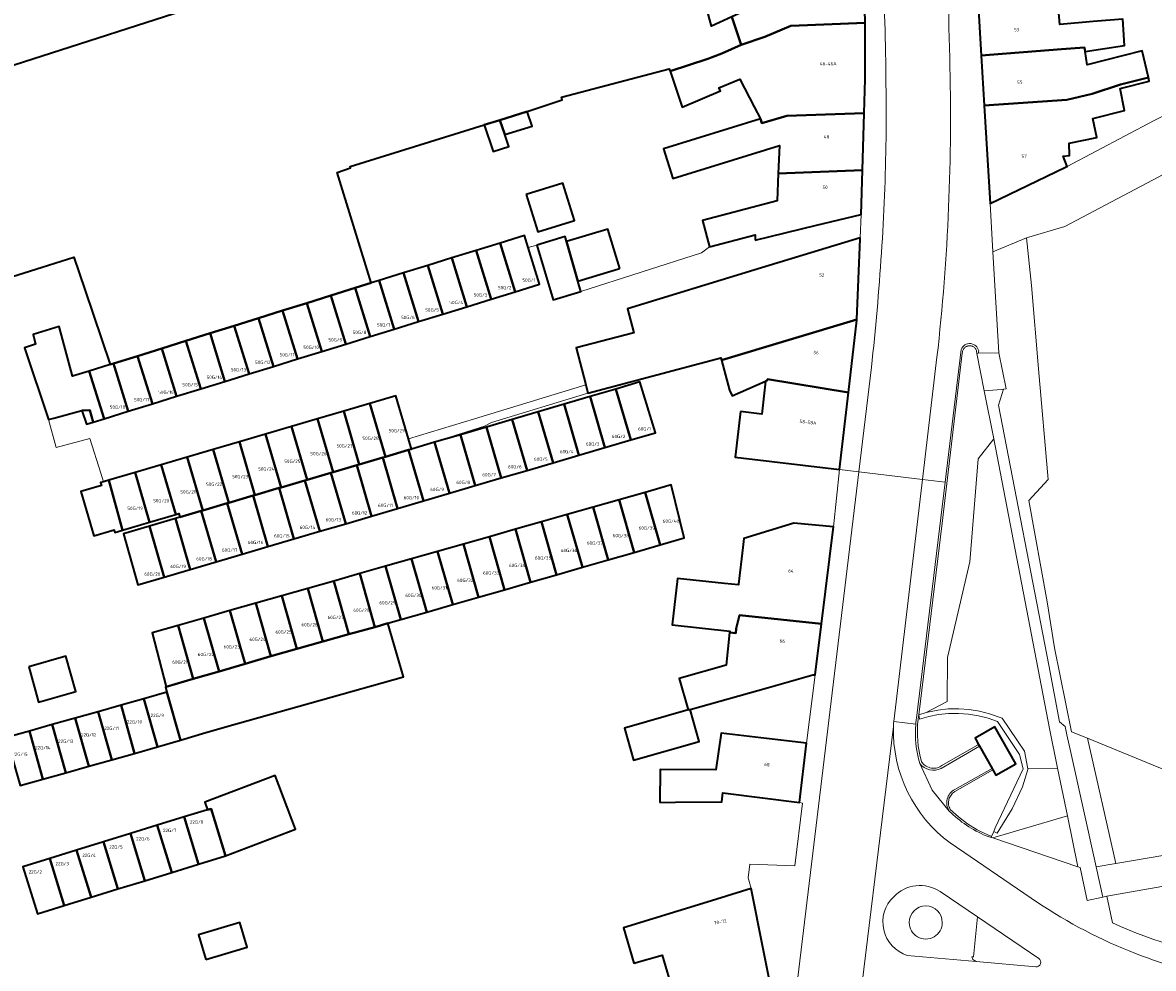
# Model space of a CAD drawing. Header units: metres. Extents: x 197700 to 204338, y 317132 to 325229.
# Tile 624 of 656: x 202853 to 202976, y 318705 to 318808. Entities that reach past the tile are written whole.
import ezdxf
from ezdxf.enums import TextEntityAlignment as Align

# ---------------------------------------------------------------- set-up
doc = ezdxf.new("R2010")
doc.units = ezdxf.units.M
for name, color, linetype, lineweight in [('B-WE-GR-BEPLANTING_CULTUUR_BODEMBEDEKKER-GV', 90, 'Continuous', 18), ('B-WE-GR-BEPLANTING_CULTUUR_HEESTERS-GV', 90, 'Continuous', 18), ('B-WE-GR-BEPLANTING_CULTUUR_ROOS-GV', 90, 'Continuous', 18), ('B-WE-GR-BEPLANTING_CULTUUR_VASTE PLANTENVAK-GV', 90, 'Continuous', 18), ('B-WE-IE-TERREINAFSCHEIDING_KUNSTMATIG_HEKWERK-G', 20, 'IE-TERREINAFSCHEIDING-KUNSTMATIG', 18), ('B-WE-IE-TERREINAFSCHEIDING_KUNSTMATIG_MUUR-G', 90, 'IE-TERREINAFSCHEIDING-KUNSTMATIG-DICHT', 18), ('B-WE-IE-TERREINAFSCHEIDING_KUNSTMATIG_MUUR-GV', 90, 'Continuous', 18), ('B-WE-OG-BEBOUWING-GV', 7, 'Continuous', 35), ('B-WE-OG-BEBOUWING-T18', 10, 'Continuous', 18), ('B-WE-OG-TERREIN_CULTUURSCHEIDING-GV', 7, 'Continuous', 18), ('B-WE-OG-TERREIN_ERF-GV', 7, 'Continuous', 18), ('B-WE-VH-ONVERHARD-GV', 252, 'Continuous', 18), ('B-WE-VH-VERHARDING_ASFALT-GV', 252, 'Continuous', 18), ('B-WE-VH-VERHARDING_GESLOTEN-GV', 252, 'Continuous', 18), ('B-WE-VH-VERHARDING_OPEN-GV', 252, 'Continuous', 18), ('B-WE-VH-VERHARDING_TEGEL-GV', 252, 'Continuous', 18)]:
    doc.layers.add(name, color=color, linetype=linetype, lineweight=lineweight)
doc.styles.add('NLCS-ISO-M200-T18', font='NLCS-ISO.ttf', dxfattribs={"height": 0.36})
doc.linetypes.add('IE-TERREINAFSCHEIDING-KUNSTMATIG', pattern='A,4,[82,NLCS.SHX,S=0.75,R=90,X=0,Y=0],4,-2', length=10)
doc.linetypes.add('IE-TERREINAFSCHEIDING-KUNSTMATIG-DICHT', pattern='A,8,-1,[82,NLCS.SHX,S=0.75,R=90,X=0,Y=0],-1', length=10)

msp = doc.modelspace()

# ---------------------------------------------------------------- linework, layer by layer
at = {"layer": 'B-WE-GR-BEPLANTING_CULTUUR_BODEMBEDEKKER-GV'}
for points in [[(202951.346, 318732.667), (202953.64, 318733.848), (202953.675, 318738.626), (202956.107, 318749.039), (202957.005, 318760.225), (202958.687, 318762.371), (202957.661, 318767.603), (202956.866, 318771.661), (202956.827, 318771.86), (202956.806, 318771.979), (202956.778, 318772.044), (202956.744, 318772.105), (202956.704, 318772.164), (202956.66, 318772.219), (202956.611, 318772.269), (202956.557, 318772.315), (202956.5, 318772.357), (202956.439, 318772.392), (202956.375, 318772.422), (202956.309, 318772.447), (202956.241, 318772.465), (202956.171, 318772.477), (202956.101, 318772.483), (202956.03, 318772.483), (202955.96, 318772.476), (202955.891, 318772.463), (202955.823, 318772.444), (202955.757, 318772.419), (202955.693, 318772.388), (202955.633, 318772.352), (202955.576, 318772.31), (202955.523, 318772.264), (202955.474, 318772.213), (202955.43, 318772.157), (202955.392, 318772.098), (202955.358, 318772.036), (202955.331, 318771.971), (202955.309, 318771.904), (202955.293, 318771.835), (202955.284, 318771.765), (202955.281, 318771.695), (202955.281, 318771.668), (202953.102, 318753.23), (202950.544, 318732.432)], [(202966.7, 318721.441), (202958.581, 318719.049), (202967.835, 318715.924)]]:
    msp.add_lwpolyline(points, close=True, dxfattribs=at)
for points in [[(202953.108, 318709.876, 1), (202949.512, 318709.874)], [(202949.512, 318709.874, 1), (202953.108, 318709.876)], [(202963.265, 318705.05, 0.7117789), (202963.595, 318705.974)]]:
    msp.add_lwpolyline(points, format="xyb", dxfattribs=at)
msp.add_lwpolyline([(202963.595, 318705.974), (202956.921, 318710.483), (202956.501, 318706.138), (202956.314, 318706.159), (202956.406, 318705.845), (202956.771, 318705.636), (202963.265, 318705.05)], dxfattribs=at)
at = {"layer": 'B-WE-GR-BEPLANTING_CULTUUR_HEESTERS-GV'}
for points in [[(202969.824, 318715.917), (202971.945, 318716.279), (202968.889, 318729.868), (202967.144, 318730.582), (202965.275, 318739.696), (202964.481, 318744.68), (202962.495, 318755.669), (202964.588, 318757.963), (202963.555, 318769.976), (202962.803, 318779.019), (202962.252, 318784.206), (202958.598, 318782.697), (202959.234, 318771.733), (202960.034, 318767.794), (202959.749, 318767.771), (202959.224, 318766.033), (202964.665, 318737.809), (202965.847, 318731.676), (202966.45, 318731.167), (202966.459, 318731.16), (202966.632, 318730.247), (202967.06, 318728.324)], [(202958.687, 318762.371), (202957.005, 318760.225), (202956.107, 318749.039), (202953.675, 318738.626), (202953.64, 318733.848), (202951.346, 318732.667), (202951.519, 318732.718), (202952.63, 318732.938), (202953.755, 318733.059), (202954.887, 318733.078), (202956.017, 318732.996), (202957.134, 318732.814), (202958.23, 318732.532), (202959.603, 318732.065), (202962.031, 318728.459), (202962.395, 318726.568), (202965.632, 318726.634), (202964.748, 318730.929)], [(202962.031, 318728.459), (202959.603, 318732.065), (202958.23, 318732.532), (202957.134, 318732.814), (202956.017, 318732.996), (202954.887, 318733.078), (202953.755, 318733.059), (202952.63, 318732.938), (202951.519, 318732.718), (202951.346, 318732.667), (202950.544, 318732.432), (202950.626, 318731.935), (202951.638, 318732.232), (202952.705, 318732.443), (202953.786, 318732.559), (202954.873, 318732.578), (202955.958, 318732.499), (202957.031, 318732.324), (202958.084, 318732.053), (202959.109, 318731.69), (202961.5, 318728.111), (202961.881, 318726.55), (202958.858, 318720.134), (202958.692, 318719.762), (202959.081, 318719.589), (202960.689, 318722.217), (202961.825, 318724.586), (202962.409, 318726.497), (202962.395, 318726.568)]]:
    msp.add_lwpolyline(points, close=True, dxfattribs=at)
at = {"layer": 'B-WE-GR-BEPLANTING_CULTUUR_ROOS-GV'}
for points in [[(202950.487, 318731.966), (202950.409, 318731.333), (202950.405, 318730.179), (202950.503, 318729.029), (202950.704, 318727.893), (202950.835, 318727.358), (202950.859, 318727.321), (202950.941, 318727.208), (202951.033, 318727.103), (202951.134, 318727.006), (202951.243, 318726.919), (202951.36, 318726.842), (202951.483, 318726.776), (202951.611, 318726.721), (202951.744, 318726.678), (202951.88, 318726.646), (202952.018, 318726.627), (202952.158, 318726.621), (202952.297, 318726.627), (202952.436, 318726.645), (202952.572, 318726.676), (202952.705, 318726.718), (202952.834, 318726.773), (202952.957, 318726.838), (202953.074, 318726.915), (202957.039, 318729.211), (202957.15, 318729.016), (202958.52, 318726.593), (202958.599, 318726.454), (202954.462, 318724.083), (202954.42, 318724.057), (202954.317, 318723.983), (202954.221, 318723.901), (202954.133, 318723.81), (202954.053, 318723.711), (202953.982, 318723.606), (202953.921, 318723.495), (202953.87, 318723.379), (202953.83, 318723.259), (202953.8, 318723.136), (202953.782, 318723.01), (202953.775, 318722.884), (202953.779, 318722.757), (202953.795, 318722.632), (202953.822, 318722.508), (202953.859, 318722.387), (202953.908, 318722.27), (202953.966, 318722.157), (202954.878, 318721.333), (202955.859, 318720.593), (202956.902, 318719.944), (202957.178, 318719.793), (202958.451, 318719.223), (202958.692, 318719.762), (202958.858, 318720.134), (202961.881, 318726.55), (202961.5, 318728.111), (202959.109, 318731.69), (202958.084, 318732.053), (202957.031, 318732.324), (202955.958, 318732.499), (202954.873, 318732.578), (202953.786, 318732.559), (202952.705, 318732.443), (202951.638, 318732.232), (202950.626, 318731.935), (202950.544, 318732.432), (202950.521, 318732.243), (202950.487, 318731.967)], [(202958.405, 318719.108), (202958.581, 318719.049), (202966.7, 318721.441), (202965.632, 318726.634), (202962.395, 318726.568), (202962.409, 318726.497), (202961.825, 318724.586), (202960.689, 318722.217), (202959.081, 318719.589), (202958.692, 318719.762), (202958.451, 318719.223)]]:
    msp.add_lwpolyline(points, close=True, dxfattribs=at)
at = {"layer": 'B-WE-GR-BEPLANTING_CULTUUR_VASTE PLANTENVAK-GV'}
msp.add_lwpolyline([(203018.709, 318729.747), (203013.525, 318728.845), (203010.856, 318728.391), (202998.594, 318726.305), (202983.942, 318723.714), (202968.889, 318729.868), (202971.945, 318716.279), (203005.342, 318721.976), (203017.862, 318724.554), (203017.248, 318727.677)], close=True, dxfattribs=at)
msp.add_lwpolyline([(203018.516, 318721.084), (202970.964, 318712.732), (202971.22, 318711.538), (202971.584, 318709.844)], dxfattribs=at)
msp.add_lwpolyline([(202971.584, 318709.844, 0.0824432), (202986.141, 318705.781)], format="xyb", dxfattribs=at)
at = {"layer": 'B-WE-IE-TERREINAFSCHEIDING_KUNSTMATIG_HEKWERK-G'}
for points in [[(202962.252, 318784.206), (202966.414, 318785.433), (202975.937, 318790.452), (202987.107, 318796.383), (203002.182, 318804.081), (203007.914, 318806.965)], [(202962.252, 318784.206), (202962.803, 318779.019), (202963.555, 318769.976), (202964.588, 318757.963), (202962.495, 318755.669)], [(202927.824, 318783.23), (202926.969, 318782.565), (202913.857, 318778.385)], [(202895.466, 318761.266), (202903.409, 318763.741), (202904.167, 318764.143), (202914.626, 318767.354)], [(202962.495, 318755.669), (202964.481, 318744.68), (202965.275, 318739.696), (202967.144, 318730.582), (202968.889, 318729.868)], [(202968.889, 318729.868), (202983.942, 318723.714), (202998.594, 318726.305), (203010.856, 318728.391)]]:
    msp.add_lwpolyline(points, dxfattribs=at)
at = {"layer": 'B-WE-IE-TERREINAFSCHEIDING_KUNSTMATIG_MUUR-G'}
for points in [[(202909.07, 318783.401), (202908.135, 318783.146)], [(202856.061, 318764.491), (202856.895, 318761.451), (202860.533, 318762.42), (202861.716, 318758.667), (202862.017, 318757.717)]]:
    msp.add_lwpolyline(points, dxfattribs=at)
at = {"layer": 'B-WE-IE-TERREINAFSCHEIDING_KUNSTMATIG_MUUR-GV'}
for points in [[(202955.157, 318772.088), (202953.406, 318757.664), (202950.294, 318732.039), (202950.275, 318731.898)], [(202952.973, 318726.598), (202957.15, 318729.016), (202957.039, 318729.211), (202953.074, 318726.915), (202952.957, 318726.838), (202952.834, 318726.773), (202952.705, 318726.718), (202952.572, 318726.676), (202952.436, 318726.645), (202952.297, 318726.627), (202952.158, 318726.621), (202952.018, 318726.627), (202951.88, 318726.646), (202951.744, 318726.678), (202951.611, 318726.721), (202951.483, 318726.776), (202951.36, 318726.842), (202951.243, 318726.919), (202951.134, 318727.006), (202951.033, 318727.103), (202950.941, 318727.208), (202950.859, 318727.321), (202950.835, 318727.358), (202950.704, 318727.893), (202950.503, 318729.029), (202950.405, 318730.179), (202950.409, 318731.333), (202950.487, 318731.966), (202950.487, 318731.967), (202950.521, 318732.243), (202950.544, 318732.432), (202953.102, 318753.23), (202955.281, 318771.668), (202955.281, 318771.695), (202955.284, 318771.765), (202955.293, 318771.835), (202955.309, 318771.904), (202955.331, 318771.971), (202955.358, 318772.036), (202955.392, 318772.098), (202955.43, 318772.157), (202955.474, 318772.213), (202955.523, 318772.264), (202955.576, 318772.31), (202955.633, 318772.352), (202955.693, 318772.388), (202955.757, 318772.419), (202955.823, 318772.444), (202955.891, 318772.463), (202955.96, 318772.476), (202956.03, 318772.483), (202956.101, 318772.483), (202956.171, 318772.477), (202956.241, 318772.465), (202956.309, 318772.447), (202956.375, 318772.422), (202956.439, 318772.392), (202956.5, 318772.357), (202956.557, 318772.315), (202956.611, 318772.269), (202956.66, 318772.219), (202956.704, 318772.164), (202956.744, 318772.105), (202956.778, 318772.044), (202956.806, 318771.979), (202956.827, 318771.86), (202956.866, 318771.661), (202957.01, 318771.665), (202957.058, 318771.921)], [(202957.876, 318719.287), (202958.405, 318719.108), (202958.451, 318719.223), (202957.178, 318719.793), (202956.902, 318719.944), (202955.859, 318720.593), (202954.878, 318721.333), (202953.966, 318722.157), (202953.908, 318722.27), (202953.859, 318722.387), (202953.822, 318722.508), (202953.795, 318722.632), (202953.779, 318722.757), (202953.775, 318722.884), (202953.782, 318723.01), (202953.8, 318723.136), (202953.83, 318723.259), (202953.87, 318723.379), (202953.921, 318723.495), (202953.982, 318723.606), (202954.053, 318723.711), (202954.133, 318723.81), (202954.221, 318723.901), (202954.317, 318723.983), (202954.42, 318724.057), (202954.462, 318724.083), (202958.599, 318726.454), (202958.52, 318726.593)], [(202958.52, 318726.593), (202954.461, 318724.31)]]:
    msp.add_lwpolyline(points, dxfattribs=at)
for points in [[(202957.058, 318771.921, 0.748553), (202955.157, 318772.088)], [(202950.225, 318731.413, 0.0948285), (202950.679, 318727.135)], [(202950.275, 318731.898, 0.0111909), (202950.225, 318731.413)], [(202950.679, 318727.135, 0.3547601), (202952.973, 318726.598)], [(202954.461, 318724.31, 0.444158), (202953.855, 318721.976)], [(202953.855, 318721.976, 0.0990214), (202957.876, 318719.287)]]:
    msp.add_lwpolyline(points, format="xyb", dxfattribs=at)
at = {"layer": 'B-WE-OG-BEBOUWING-GV'}
for points in [[(202844.882, 318777.713), (202855.353, 318781.025), (202858.807, 318782.118), (202859.992, 318778.596), (202862.739, 318770.431), (202863.108, 318770.547), (202865.732, 318771.369), (202868.356, 318772.19), (202870.98, 318773.012), (202873.603, 318773.834), (202876.227, 318774.656), (202878.851, 318775.478), (202881.474, 318776.299), (202884.098, 318777.121), (202886.722, 318777.943), (202889.346, 318778.765), (202891.091, 318779.311), (202887.389, 318791.303), (202888.833, 318791.789), (202888.791, 318791.949), (202903.377, 318796.452), (202905.072, 318796.975), (202908.039, 318797.914), (202911.847, 318799.195), (202911.761, 318799.473), (202923.458, 318802.562), (202923.549, 318802.292), (202927.643, 318803.641), (202929.181, 318804.218), (202931.273, 318805.15), (202930.252, 318808.195), (202928.062, 318807.189), (202925.272, 318817.496)], [(202891.16, 318815.467), (202846.106, 318800.96)]]:
    msp.add_lwpolyline(points, dxfattribs=at)
for points in [[(202930.252, 318808.195), (202931.273, 318805.15), (202933.846, 318806.004), (202936.651, 318807.216), (202944.733, 318807.549), (202944.733, 318807.716), (202944.548, 318812.924), (202935.567, 318812.35), (202935.689, 318810.094), (202934.215, 318810.015)], [(202968.615, 318804.426), (202972.897, 318805.064), (202972.717, 318807.953), (202969.481, 318807.671), (202965.872, 318807.357), (202965.616, 318810.302), (202965.584, 318810.672), (202956.978, 318810.202), (202957.345, 318803.991), (202966.039, 318804.694), (202968.546, 318804.845)], [(202944.611, 318797.737), (202944.716, 318801.425), (202944.733, 318807.549), (202936.651, 318807.216), (202933.846, 318806.004), (202931.273, 318805.15), (202929.181, 318804.218), (202927.643, 318803.641), (202923.549, 318802.292), (202924.86, 318798.394), (202929.008, 318800.14), (202928.836, 318800.473), (202929.878, 318800.911), (202931.131, 318801.439), (202932.686, 318798.427), (202933.364, 318797.113), (202933.504, 318796.659), (202936.239, 318797.436)], [(202975.484, 318801.62), (202974.826, 318804.482), (202968.855, 318802.978), (202968.615, 318804.426), (202968.546, 318804.845), (202966.039, 318804.694), (202957.345, 318803.991), (202957.665, 318798.567), (202966.634, 318799.178), (202969.374, 318799.829), (202972.468, 318800.843)], [(202957.665, 318798.567), (202958.295, 318787.919), (202966.496, 318791.863), (202966.648, 318791.936), (202966.225, 318793.064), (202966.919, 318793.127), (202966.891, 318794.466), (202969.891, 318795.099), (202969.455, 318797.158), (202972.896, 318798.038), (202972.408, 318800.416), (202975.582, 318801.196), (202975.484, 318801.62), (202972.468, 318800.843), (202969.374, 318799.829), (202966.634, 318799.178)], [(202908.039, 318797.914), (202905.072, 318796.975), (202905.597, 318795.414), (202908.571, 318796.332)], [(202944.435, 318791.542), (202944.611, 318797.737), (202936.239, 318797.436), (202933.504, 318796.659), (202933.364, 318797.113), (202922.847, 318793.867), (202923.839, 318790.654), (202935.416, 318794.228), (202935.29, 318791.199)], [(202905.072, 318796.975), (202903.377, 318796.452), (202904.347, 318793.566), (202906.029, 318794.131), (202905.597, 318795.414)], [(202932.77, 318783.964), (202939.438, 318785.573), (202944.298, 318786.746), (202944.435, 318791.542), (202935.29, 318791.199), (202935.165, 318788.204), (202927.075, 318786.068), (202927.824, 318783.23), (202932.794, 318784.542)], [(202907.915, 318788.913), (202909.174, 318784.835), (202913.178, 318786.071), (202911.919, 318790.149)], [(202918.089, 318780.882), (202916.801, 318785.152), (202912.313, 318783.798), (202913.518, 318779.511), (202917.959, 318780.843)], [(202905.106, 318783.637), (202906.739, 318778.348), (202909.366, 318779.159), (202908.135, 318783.146), (202907.733, 318784.448)], [(202909.07, 318783.401), (202910.856, 318777.48), (202913.857, 318778.385), (202913.518, 318779.511), (202912.313, 318783.798), (202912.152, 318784.331)], [(202932.633, 318780.679), (202918.915, 318776.496), (202919.602, 318773.896), (202913.335, 318772.241), (202914.393, 318768.238), (202914.626, 318767.354), (202929.061, 318771.166), (202929.123, 318770.931), (202943.844, 318775.327), (202944.17, 318784.107), (202944.174, 318784.198)], [(202904.112, 318777.537), (202902.479, 318782.826), (202899.852, 318782.015), (202901.485, 318776.726)], [(202906.739, 318778.348), (202905.106, 318783.637), (202902.479, 318782.826), (202904.112, 318777.537)], [(202899.852, 318782.015), (202897.225, 318781.204), (202898.858, 318775.915), (202901.485, 318776.726)], [(202893.603, 318774.293), (202896.231, 318775.104), (202894.598, 318780.393), (202891.971, 318779.583)], [(202898.858, 318775.915), (202897.225, 318781.204), (202894.598, 318780.393), (202896.231, 318775.104)], [(202889.346, 318778.765), (202890.976, 318773.482), (202893.603, 318774.293), (202891.971, 318779.583), (202891.091, 318779.311)], [(202886.722, 318777.943), (202884.098, 318777.121), (202885.722, 318771.861), (202888.349, 318772.672)], [(202886.722, 318777.943), (202888.349, 318772.672), (202890.976, 318773.482), (202889.346, 318778.765)], [(202881.474, 318776.299), (202883.095, 318771.05), (202885.722, 318771.861), (202884.098, 318777.121)], [(202878.851, 318775.478), (202876.227, 318774.656), (202877.841, 318769.428), (202880.468, 318770.239)], [(202883.095, 318771.05), (202881.474, 318776.299), (202878.851, 318775.478), (202880.468, 318770.239)], [(202929.123, 318770.931), (202929.984, 318767.672), (202930.303, 318767.049), (202933.921, 318768.628), (202934.095, 318768.704), (202934.112, 318768.853), (202942.923, 318767.407), (202943.842, 318775.273), (202943.844, 318775.327)], [(202862.079, 318764.562), (202860.482, 318769.734), (202858.649, 318769.168), (202857.219, 318774.584), (202854.37, 318773.705), (202854.649, 318772.649), (202853.452, 318772.246), (202856.061, 318764.491), (202856.615, 318764.637), (202859.673, 318765.445), (202860.545, 318765.509), (202860.902, 318764.199)], [(202877.841, 318769.428), (202876.227, 318774.656), (202873.603, 318773.834), (202875.214, 318768.617)], [(202872.587, 318767.806), (202870.98, 318773.012), (202868.356, 318772.19), (202869.96, 318766.995)], [(202872.587, 318767.806), (202875.214, 318768.617), (202873.603, 318773.834), (202870.98, 318773.012)], [(202868.356, 318772.19), (202865.732, 318771.369), (202867.333, 318766.184), (202869.96, 318766.995)], [(202863.108, 318770.547), (202862.739, 318770.431), (202860.482, 318769.734), (202862.079, 318764.562), (202864.706, 318765.373)], [(202864.706, 318765.373), (202867.333, 318766.184), (202865.732, 318771.369), (202863.108, 318770.547)], [(202919.282, 318762.262), (202921.959, 318763.049), (202920.267, 318768.551), (202917.669, 318767.788)], [(202931.179, 318765.341), (202930.601, 318760.374), (202941.947, 318759.054), (202942.923, 318767.407), (202934.112, 318768.853), (202934.095, 318768.704), (202933.921, 318768.628), (202933.505, 318765.071)], [(202895.466, 318761.266), (202895.142, 318762.37), (202893.772, 318767.037), (202890.94, 318766.206), (202892.634, 318760.435), (202895.155, 318761.175)], [(202913.654, 318760.609), (202916.469, 318761.436), (202914.855, 318766.961), (202912.04, 318766.135)], [(202917.669, 318767.788), (202914.855, 318766.961), (202916.469, 318761.436), (202919.282, 318762.262)], [(202859.673, 318765.445), (202860.168, 318763.972), (202860.902, 318764.199), (202860.545, 318765.509)], [(202889.802, 318759.604), (202892.34, 318760.349), (202892.634, 318760.435), (202890.94, 318766.206), (202888.108, 318765.375)], [(202913.654, 318760.609), (202912.04, 318766.135), (202909.226, 318765.308), (202910.839, 318759.782)], [(202886.711, 318758.697), (202886.97, 318758.772), (202885.276, 318764.543), (202882.444, 318763.712), (202884.138, 318757.941)], [(202886.97, 318758.772), (202889.526, 318759.523), (202889.802, 318759.604), (202888.108, 318765.375), (202885.276, 318764.543)], [(202906.412, 318764.481), (202903.597, 318763.654), (202905.211, 318758.129), (202908.025, 318758.955)], [(202909.226, 318765.308), (202906.412, 318764.481), (202908.025, 318758.955), (202910.839, 318759.782)], [(202882.444, 318763.712), (202879.612, 318762.881), (202881.306, 318757.11), (202883.897, 318757.871), (202884.138, 318757.941)], [(202903.597, 318763.654), (202900.783, 318762.828), (202902.396, 318757.302), (202905.211, 318758.129)], [(202876.78, 318762.05), (202873.948, 318761.219), (202875.642, 318755.448), (202878.268, 318756.219), (202878.474, 318756.279)], [(202879.612, 318762.881), (202876.78, 318762.05), (202878.474, 318756.279), (202881.082, 318757.045), (202881.306, 318757.11)], [(202897.969, 318762.001), (202895.466, 318761.266), (202895.155, 318761.175), (202896.768, 318755.648), (202899.583, 318756.475)], [(202897.969, 318762.001), (202899.583, 318756.475), (202902.396, 318757.302), (202900.783, 318762.828)], [(202871.116, 318760.388), (202872.81, 318754.617), (202875.453, 318755.393), (202875.642, 318755.448), (202873.948, 318761.219)], [(202892.34, 318760.349), (202893.954, 318754.821), (202896.768, 318755.648), (202895.155, 318761.175), (202892.634, 318760.435)], [(202865.452, 318758.725), (202867.035, 318753.33), (202869.867, 318754.162), (202868.284, 318759.556)], [(202871.116, 318760.388), (202868.284, 318759.556), (202869.867, 318754.162), (202870.199, 318754.259), (202870.309, 318753.883), (202872.639, 318754.567), (202872.81, 318754.617)], [(202889.526, 318759.523), (202886.97, 318758.772), (202886.711, 318758.697), (202888.325, 318753.168), (202891.14, 318753.995)], [(202891.14, 318753.995), (202893.954, 318754.821), (202892.34, 318760.349), (202889.802, 318759.604), (202889.526, 318759.523)], [(202867.035, 318753.33), (202865.452, 318758.725), (202862.62, 318757.894), (202864.098, 318752.468)], [(202885.51, 318752.341), (202888.325, 318753.168), (202886.711, 318758.697), (202884.138, 318757.941), (202883.897, 318757.871)], [(202864.098, 318752.468), (202862.62, 318757.894), (202862.017, 318757.717), (202861.709, 318757.627), (202861.8, 318757.318), (202859.548, 318756.657), (202860.956, 318751.86), (202863.187, 318752.515), (202863.272, 318752.226)], [(202881.082, 318757.045), (202878.474, 318756.279), (202878.268, 318756.219), (202879.883, 318750.687), (202882.697, 318751.514)], [(202883.897, 318757.871), (202881.306, 318757.11), (202881.082, 318757.045), (202882.697, 318751.514), (202885.51, 318752.341)], [(202922.468, 318750.862), (202925.085, 318751.615), (202923.66, 318757.374), (202920.842, 318756.571)], [(202878.268, 318756.219), (202875.642, 318755.448), (202875.453, 318755.393), (202877.069, 318749.861), (202879.883, 318750.687)], [(202916.836, 318749.241), (202919.652, 318750.051), (202918.024, 318755.769), (202915.206, 318754.966)], [(202920.842, 318756.571), (202918.024, 318755.769), (202919.652, 318750.051), (202922.468, 318750.862)], [(202869.824, 318753.739), (202871.44, 318748.207), (202874.254, 318749.034), (202872.639, 318754.567), (202870.309, 318753.883)], [(202874.254, 318749.034), (202877.069, 318749.861), (202875.453, 318755.393), (202872.81, 318754.617), (202872.639, 318754.567)], [(202914.02, 318748.431), (202916.836, 318749.241), (202915.206, 318754.966), (202912.387, 318754.164)], [(202868.626, 318747.38), (202871.44, 318748.207), (202869.824, 318753.739), (202867.013, 318752.905)], [(202906.751, 318752.558), (202908.388, 318746.81), (202911.204, 318747.62), (202909.569, 318753.361)], [(202914.02, 318748.431), (202912.387, 318754.164), (202909.569, 318753.361), (202911.204, 318747.62)], [(202930.008, 318741.359), (202930.676, 318741.286), (202930.738, 318741.774), (202931.089, 318743.24), (202939.993, 318742.288), (202941.289, 318752.819), (202936.973, 318753.217), (202931.549, 318751.571), (202931.439, 318750.589), (202930.991, 318746.606), (202930.982, 318746.525), (202929.447, 318746.684), (202924.338, 318747.215), (202923.791, 318742.183), (202930.024, 318741.505)], [(202867.013, 318752.905), (202864.188, 318752.067), (202865.752, 318746.536), (202868.626, 318747.38)], [(202905.572, 318745.999), (202908.388, 318746.81), (202906.751, 318752.558), (202903.933, 318751.756)], [(202898.297, 318750.151), (202899.941, 318744.378), (202902.756, 318745.189), (202901.115, 318750.953)], [(202901.115, 318750.953), (202902.756, 318745.189), (202905.572, 318745.999), (202903.933, 318751.756)], [(202898.297, 318750.151), (202895.478, 318749.348), (202897.125, 318743.568), (202899.941, 318744.378)], [(202892.111, 318742.125), (202892.908, 318742.355), (202894.309, 318742.758), (202892.66, 318748.545), (202889.842, 318747.743), (202891.491, 318741.952)], [(202897.125, 318743.568), (202895.478, 318749.348), (202892.66, 318748.545), (202894.309, 318742.758)], [(202889.842, 318747.743), (202887.024, 318746.94), (202888.669, 318741.165), (202891.491, 318741.952)], [(202884.206, 318746.138), (202881.388, 318745.335), (202883.024, 318739.59), (202885.846, 318740.377)], [(202885.846, 318740.377), (202888.669, 318741.165), (202887.024, 318746.94), (202884.206, 318746.138)], [(202875.751, 318743.73), (202877.397, 318737.953), (202880.21, 318738.772), (202878.57, 318744.532)], [(202880.21, 318738.772), (202883.024, 318739.59), (202881.388, 318745.335), (202878.57, 318744.532)], [(202877.397, 318737.953), (202875.751, 318743.73), (202872.933, 318742.927), (202874.583, 318737.135)], [(202870.115, 318742.125), (202867.297, 318741.322), (202868.811, 318735.449), (202871.769, 318736.316)], [(202888.669, 318741.165), (202885.846, 318740.377), (202883.024, 318739.59), (202880.21, 318738.772), (202877.397, 318737.953), (202874.583, 318737.135), (202871.769, 318736.316), (202868.811, 318735.449), (202868.747, 318735.43), (202868.906, 318734.865), (202870.368, 318729.68), (202873.142, 318730.508), (202876.561, 318731.478), (202894.588, 318736.544), (202892.908, 318742.355), (202892.111, 318742.125), (202891.491, 318741.952)], [(202874.583, 318737.135), (202872.933, 318742.927), (202870.115, 318742.125), (202871.769, 318736.316)], [(202939.993, 318742.288), (202931.089, 318743.24), (202930.738, 318741.774), (202930.676, 318741.286), (202930.008, 318741.359), (202929.623, 318737.82), (202924.521, 318736.355), (202925.493, 318732.97), (202925.727, 318732.995), (202934.246, 318735.394), (202939.058, 318736.749), (202939.312, 318736.758)], [(202853.899, 318737.647), (202854.983, 318733.805), (202859.008, 318734.941), (202857.924, 318738.783)], [(202868.906, 318734.865), (202866.418, 318734.164), (202867.891, 318728.94), (202870.368, 318729.68)], [(202865.402, 318728.238), (202863.929, 318733.463), (202861.441, 318732.761), (202862.914, 318727.537)], [(202865.402, 318728.238), (202867.891, 318728.94), (202866.418, 318734.164), (202863.929, 318733.463)], [(202860.426, 318726.835), (202862.914, 318727.537), (202861.441, 318732.761), (202858.953, 318732.06)], [(202925.493, 318732.97), (202918.581, 318730.985), (202919.585, 318727.49), (202926.719, 318729.539), (202925.727, 318732.995)], [(202853.976, 318730.656), (202855.449, 318725.431), (202857.938, 318726.133), (202856.465, 318731.358)], [(202857.938, 318726.133), (202860.426, 318726.835), (202858.953, 318732.06), (202856.465, 318731.358)], [(202957.15, 318729.016), (202958.52, 318726.593), (202958.599, 318726.454), (202958.927, 318725.874), (202961.077, 318727.09), (202958.809, 318731.101), (202956.658, 318729.885), (202957.039, 318729.211)], [(202851.488, 318729.955), (202852.961, 318724.73), (202855.449, 318725.431), (202853.976, 318730.656)], [(202922.441, 318722.915), (202924.152, 318722.934), (202929.152, 318722.989), (202929.274, 318723.95), (202937.618, 318722.916), (202938.365, 318729.341), (202933.398, 318729.918), (202929.092, 318730.418), (202928.533, 318726.432), (202922.468, 318726.477)], [(202875.276, 318717.12), (202882.864, 318719.989), (202880.661, 318725.818), (202873.016, 318722.928), (202873.323, 318722.114), (202873.698, 318722.23)], [(202867.859, 318720.427), (202869.437, 318715.317), (202872.357, 318716.218), (202870.779, 318721.329)], [(202870.779, 318721.329), (202872.357, 318716.218), (202875.276, 318717.12), (202873.698, 318722.23), (202873.323, 318722.114)], [(202869.437, 318715.317), (202867.859, 318720.427), (202864.94, 318719.525), (202866.518, 318714.415)], [(202864.94, 318719.525), (202862.02, 318718.624), (202863.598, 318713.514), (202866.518, 318714.415)], [(202856.181, 318716.821), (202857.759, 318711.71), (202860.679, 318712.612), (202859.101, 318717.722)], [(202862.02, 318718.624), (202859.101, 318717.722), (202860.679, 318712.612), (202863.598, 318713.514)], [(202857.759, 318711.71), (202856.181, 318716.821), (202853.262, 318715.919), (202854.84, 318710.809)], [(202927.576, 318712.092), (202918.485, 318709.291), (202919.615, 318705.444), (202922.678, 318706.344), (202923.408, 318703.859), (202924.42, 318700.272), (202921.211, 318699.118), (202904.03, 318692.758), (202905.274, 318689.398), (202905.409, 318689.448), (202909.358, 318690.903), (202913.011, 318692.248), (202916.023, 318693.358), (202916.129, 318693.093), (202919.393, 318694.368), (202925.181, 318696.63), (202934.964, 318700.452), (202932.354, 318713.564)], [(202873.136, 318705.855), (202877.626, 318707.184), (202876.831, 318709.87), (202872.341, 318708.542)]]:
    msp.add_lwpolyline(points, close=True, dxfattribs=at)
at = {"layer": 'B-WE-OG-TERREIN_CULTUURSCHEIDING-GV'}
msp.add_lwpolyline([(202987.107, 318796.383), (202975.937, 318790.452), (202966.414, 318785.433), (202962.252, 318784.206), (202962.803, 318779.019), (202963.555, 318769.976), (202964.588, 318757.963), (202962.495, 318755.669), (202964.481, 318744.68), (202965.275, 318739.696), (202967.144, 318730.582), (202968.889, 318729.868), (202983.942, 318723.714)], dxfattribs=at)
at = {"layer": 'B-WE-OG-TERREIN_ERF-GV'}
for points in [[(202931.354, 318817.897), (202931.345, 318818.067), (202926.912, 318817.78), (202925.272, 318817.496), (202928.062, 318807.189), (202930.252, 318808.195), (202934.215, 318810.015), (202935.689, 318810.094), (202935.567, 318812.35), (202935.553, 318812.611), (202931.622, 318812.398), (202931.48, 318815.036), (202931.375, 318817.517)], [(202897.225, 318781.204), (202899.852, 318782.015), (202902.479, 318782.826), (202905.106, 318783.637), (202907.733, 318784.448), (202908.135, 318783.146), (202909.07, 318783.401), (202912.152, 318784.331), (202912.313, 318783.798), (202916.801, 318785.152), (202918.089, 318780.882), (202917.959, 318780.843), (202913.518, 318779.511), (202913.857, 318778.385), (202926.969, 318782.565), (202927.824, 318783.23), (202927.075, 318786.068), (202935.165, 318788.204), (202935.29, 318791.199), (202935.416, 318794.228), (202923.839, 318790.654), (202922.847, 318793.867), (202933.364, 318797.113), (202932.686, 318798.427), (202931.131, 318801.439), (202929.878, 318800.911), (202928.836, 318800.473), (202929.008, 318800.14), (202924.86, 318798.394), (202923.549, 318802.292), (202923.458, 318802.562), (202911.761, 318799.473), (202911.847, 318799.195), (202908.039, 318797.914), (202908.571, 318796.332), (202905.597, 318795.414), (202906.029, 318794.131), (202904.347, 318793.566), (202903.377, 318796.452), (202888.791, 318791.949), (202888.833, 318791.789), (202887.389, 318791.303), (202891.091, 318779.311), (202891.971, 318779.583), (202894.598, 318780.393)], [(202907.915, 318788.913), (202911.919, 318790.149), (202913.178, 318786.071), (202909.174, 318784.835)], [(202854.983, 318733.805), (202853.899, 318737.647), (202857.924, 318738.783), (202859.008, 318734.941)], [(202859.101, 318717.722), (202862.02, 318718.624), (202864.94, 318719.525), (202867.859, 318720.427), (202870.779, 318721.329), (202873.323, 318722.114), (202873.016, 318722.928), (202880.661, 318725.818), (202882.864, 318719.989), (202875.276, 318717.12), (202872.357, 318716.218), (202869.437, 318715.317), (202866.518, 318714.415), (202863.598, 318713.514), (202860.679, 318712.612), (202857.759, 318711.71), (202854.84, 318710.809), (202853.262, 318715.919), (202856.181, 318716.821)], [(202877.626, 318707.184), (202873.136, 318705.855), (202872.341, 318708.542), (202876.831, 318709.87)]]:
    msp.add_lwpolyline(points, close=True, dxfattribs=at)
for points in [[(202965.616, 318810.302), (202965.872, 318807.357), (202969.481, 318807.671)], [(202972.717, 318807.953), (202972.897, 318805.064), (202968.615, 318804.426), (202968.855, 318802.978), (202974.826, 318804.482), (202975.484, 318801.62), (202975.582, 318801.196), (202972.408, 318800.416), (202972.896, 318798.038), (202969.455, 318797.158), (202969.891, 318795.099), (202966.891, 318794.466), (202966.919, 318793.127), (202966.225, 318793.064), (202966.648, 318791.936), (202976.104, 318796.927), (202987.147, 318802.468), (202997.534, 318807.696)], [(202923.408, 318703.859), (202922.678, 318706.344), (202919.615, 318705.444), (202918.485, 318709.291), (202927.576, 318712.092), (202932.354, 318713.564), (202932.043, 318714.71), (202932.218, 318716.225), (202937.08, 318716.028), (202937.936, 318722.828), (202937.618, 318722.916), (202929.274, 318723.95), (202929.152, 318722.989), (202924.152, 318722.934), (202922.441, 318722.915), (202922.468, 318726.477), (202928.533, 318726.432), (202929.092, 318730.418), (202933.398, 318729.918), (202938.365, 318729.341), (202939.312, 318736.758), (202939.058, 318736.749), (202934.246, 318735.394), (202925.727, 318732.995), (202926.719, 318729.539), (202919.585, 318727.49), (202918.581, 318730.985), (202925.493, 318732.97), (202924.521, 318736.355), (202929.623, 318737.82), (202930.008, 318741.359), (202930.024, 318741.505), (202923.791, 318742.183), (202924.338, 318747.215), (202929.447, 318746.684), (202930.982, 318746.525), (202930.991, 318746.606), (202931.439, 318750.589), (202931.549, 318751.571), (202936.973, 318753.217), (202941.289, 318752.819), (202941.947, 318759.054), (202930.601, 318760.374), (202931.179, 318765.341), (202933.505, 318765.071), (202933.921, 318768.628), (202930.303, 318767.049), (202929.984, 318767.672), (202929.123, 318770.931), (202929.061, 318771.166), (202914.626, 318767.354), (202914.393, 318768.238), (202902.293, 318764.537), (202895.142, 318762.37), (202895.466, 318761.266), (202897.969, 318762.001), (202900.783, 318762.828), (202903.597, 318763.654), (202906.412, 318764.481), (202909.226, 318765.308), (202912.04, 318766.135), (202914.855, 318766.961), (202917.669, 318767.788), (202920.267, 318768.551), (202921.959, 318763.049), (202919.282, 318762.262), (202916.469, 318761.436), (202913.654, 318760.609), (202910.839, 318759.782), (202908.025, 318758.955), (202905.211, 318758.129), (202902.396, 318757.302), (202899.583, 318756.475), (202896.768, 318755.648), (202893.954, 318754.821), (202891.14, 318753.995), (202888.325, 318753.168), (202885.51, 318752.341), (202882.697, 318751.514), (202879.883, 318750.687), (202877.069, 318749.861), (202874.254, 318749.034), (202871.44, 318748.207), (202868.626, 318747.38), (202865.752, 318746.536), (202864.188, 318752.067), (202867.013, 318752.905), (202869.824, 318753.739), (202870.309, 318753.883), (202870.199, 318754.259), (202869.867, 318754.162), (202867.035, 318753.33), (202864.098, 318752.468), (202863.272, 318752.226), (202863.187, 318752.515), (202860.956, 318751.86), (202859.548, 318756.657), (202861.8, 318757.318), (202861.709, 318757.627), (202862.017, 318757.717), (202861.716, 318758.667), (202860.533, 318762.42), (202856.895, 318761.451), (202856.061, 318764.491), (202853.452, 318772.246), (202854.649, 318772.649), (202854.37, 318773.705), (202857.219, 318774.584), (202858.649, 318769.168), (202860.482, 318769.734), (202862.739, 318770.431), (202859.992, 318778.596), (202858.807, 318782.118), (202855.353, 318781.025), (202844.882, 318777.713)], [(202851.488, 318729.955), (202853.976, 318730.656), (202856.465, 318731.358), (202858.953, 318732.06), (202861.441, 318732.761), (202863.929, 318733.463), (202866.418, 318734.164), (202868.906, 318734.865), (202868.747, 318735.43), (202868.811, 318735.449), (202867.297, 318741.322), (202870.115, 318742.125), (202872.933, 318742.927), (202875.751, 318743.73), (202878.57, 318744.532), (202881.388, 318745.335), (202884.206, 318746.138), (202887.024, 318746.94), (202889.842, 318747.743), (202892.66, 318748.545), (202895.478, 318749.348), (202898.297, 318750.151), (202901.115, 318750.953), (202903.933, 318751.756), (202906.751, 318752.558), (202909.569, 318753.361), (202912.387, 318754.164), (202915.206, 318754.966), (202918.024, 318755.769), (202920.842, 318756.571), (202923.66, 318757.374), (202925.085, 318751.615), (202922.468, 318750.862), (202919.652, 318750.051), (202916.836, 318749.241), (202914.02, 318748.431), (202911.204, 318747.62), (202908.388, 318746.81), (202905.572, 318745.999), (202902.756, 318745.189), (202899.941, 318744.378), (202897.125, 318743.568), (202894.309, 318742.758), (202892.908, 318742.355), (202894.588, 318736.544), (202876.561, 318731.478), (202873.142, 318730.508), (202870.368, 318729.68), (202867.891, 318728.94), (202865.402, 318728.238), (202862.914, 318727.537), (202860.426, 318726.835), (202857.938, 318726.133), (202855.449, 318725.431), (202852.961, 318724.73)]]:
    msp.add_lwpolyline(points, dxfattribs=at)
at = {"layer": 'B-WE-VH-ONVERHARD-GV'}
for points in [[(202967.835, 318715.924), (202968.095, 318715.836), (202968.824, 318712.246), (202970.554, 318712.639), (202969.824, 318715.917), (202967.06, 318728.324), (202966.632, 318730.247), (202966.459, 318731.16), (202966.45, 318731.167), (202965.847, 318731.676), (202964.665, 318737.809), (202959.224, 318766.033), (202959.749, 318767.771), (202959.524, 318767.753), (202957.661, 318767.603), (202958.687, 318762.371), (202964.748, 318730.929), (202965.632, 318726.634), (202966.7, 318721.441)], [(202970.554, 318712.639), (202970.964, 318712.732), (203018.516, 318721.084), (203017.862, 318724.554), (203005.342, 318721.976), (202971.945, 318716.279), (202969.824, 318715.917)]]:
    msp.add_lwpolyline(points, close=True, dxfattribs=at)
at = {"layer": 'B-WE-VH-VERHARDING_ASFALT-GV'}
for points in [[(202953.907, 318803.754, 0.020794), (202951.806, 318838.134)], [(202946.195, 318821.809, -0.0178766), (202947.006, 318795.015)], [(202952.53, 318771.259, 0.0352983), (202953.907, 318803.754)], [(202947.006, 318795.015, -0.0234582), (202945.411, 318770.158)], [(202953.949, 318718.506, -0.2444893), (202947.798, 318731.143)], [(202947.831, 318712.664, -0.3658646), (202952.869, 318713.227)], [(202949.309, 318706.307, -0.572323), (202947.831, 318712.664)], [(202974.084, 318706.516, -0.0537991), (202963.441, 318712.05)], [(202984.771, 318703.8, -0.0659657), (202974.084, 318706.516)], [(202963.595, 318705.974, -0.7117789), (202963.265, 318705.05)]]:
    msp.add_lwpolyline(points, format="xyb", dxfattribs=at)
for points in [[(202950.952, 318757.962), (202952.53, 318771.259)], [(202945.411, 318770.158), (202944.042, 318758.8), (202950.952, 318757.962)], [(202947.798, 318731.143), (202943.356, 318694.756)], [(202963.441, 318712.05), (202953.949, 318718.506)], [(202952.869, 318713.227), (202956.921, 318710.483)], [(202956.921, 318710.483), (202963.595, 318705.974)], [(202963.265, 318705.05), (202956.771, 318705.636), (202949.309, 318706.307)]]:
    msp.add_lwpolyline(points, dxfattribs=at)
msp.add_lwpolyline([(202943.356, 318694.756), (202947.798, 318731.143), (202947.804, 318731.33), (202947.812, 318731.514), (202947.834, 318731.701), (202950.952, 318757.962), (202944.042, 318758.8), (202935.908, 318691.322), (202935.71, 318689.428), (202935.528, 318688.195), (202933.965, 318675.689), (202933.802, 318674.038), (202932.269, 318659.102), (202930.94, 318648.802), (202929.49, 318638.73), (202928.428, 318632.22), (202927.437, 318626.745), (202934.323, 318625.551), (202935.009, 318629.287), (202937.055, 318641.98), (202938.755, 318654.724), (202943.355, 318694.75)], close=True, dxfattribs=at)
at = {"layer": 'B-WE-VH-VERHARDING_GESLOTEN-GV'}
msp.add_lwpolyline([(202997.534, 318807.696), (202987.147, 318802.468), (202976.104, 318796.927), (202966.648, 318791.936), (202966.496, 318791.863), (202958.295, 318787.919), (202958.598, 318782.697), (202962.252, 318784.206), (202966.414, 318785.433), (202975.937, 318790.452), (202987.107, 318796.383), (203002.182, 318804.081), (203007.914, 318806.965), (203008.615, 318807.318), (203019.856, 318812.33)], dxfattribs=at)
msp.add_lwpolyline([(202876.78, 318762.05), (202879.612, 318762.881), (202882.444, 318763.712), (202885.276, 318764.543), (202888.108, 318765.375), (202890.94, 318766.206), (202893.772, 318767.037), (202895.142, 318762.37), (202902.293, 318764.537), (202914.393, 318768.238), (202913.335, 318772.241), (202919.602, 318773.896), (202918.915, 318776.496), (202932.633, 318780.679), (202944.174, 318784.198), (202944.298, 318786.746), (202939.438, 318785.573), (202932.77, 318783.964), (202932.794, 318784.542), (202927.824, 318783.23), (202926.969, 318782.565), (202913.857, 318778.385), (202910.856, 318777.48), (202909.07, 318783.401), (202908.135, 318783.146), (202909.366, 318779.159), (202906.739, 318778.348), (202904.112, 318777.537), (202901.485, 318776.726), (202898.858, 318775.915), (202896.231, 318775.104), (202893.603, 318774.293), (202890.976, 318773.482), (202888.349, 318772.672), (202885.722, 318771.861), (202883.095, 318771.05), (202880.468, 318770.239), (202877.841, 318769.428), (202875.214, 318768.617), (202872.587, 318767.806), (202869.96, 318766.995), (202867.333, 318766.184), (202864.706, 318765.373), (202862.079, 318764.562), (202860.902, 318764.199), (202860.168, 318763.972), (202859.673, 318765.445), (202856.615, 318764.637), (202856.061, 318764.491), (202856.895, 318761.451), (202860.533, 318762.42), (202861.716, 318758.667), (202862.017, 318757.717), (202862.62, 318757.894), (202865.452, 318758.725), (202868.284, 318759.556), (202871.116, 318760.388), (202873.948, 318761.219)], close=True, dxfattribs=at)
at = {"layer": 'B-WE-VH-VERHARDING_OPEN-GV'}
for points in [[(202846.106, 318800.96), (202891.16, 318815.467)], [(202958.52, 318726.593), (202957.15, 318729.016), (202952.973, 318726.598)], [(202950.679, 318727.135), (202952.008, 318724.255), (202953.855, 318721.976)], [(202954.461, 318724.31), (202958.52, 318726.593)]]:
    msp.add_lwpolyline(points, dxfattribs=at)
for points in [[(202952.973, 318726.598, -0.3547601), (202950.679, 318727.135)], [(202953.855, 318721.976, -0.444158), (202954.461, 318724.31)]]:
    msp.add_lwpolyline(points, format="xyb", dxfattribs=at)
at = {"layer": 'B-WE-VH-VERHARDING_TEGEL-GV'}
for points in [[(202942.396, 318843.625), (202942.976, 318836.966), (202943.001, 318836.625), (202943.461, 318830.358), (202943.869, 318824.812), (202943.903, 318824.343), (202944.222, 318818.739), (202944.54, 318813.148), (202944.548, 318812.924), (202944.733, 318807.716), (202944.733, 318807.549), (202944.716, 318801.425), (202944.611, 318797.737), (202944.435, 318791.542), (202944.298, 318786.746), (202944.174, 318784.198), (202944.17, 318784.107), (202943.844, 318775.327), (202943.842, 318775.273), (202942.923, 318767.407), (202941.947, 318759.054), (202944.042, 318758.8), (202945.411, 318770.158)], [(202958.295, 318787.919), (202957.665, 318798.567), (202957.345, 318803.991), (202956.978, 318810.202)], [(202957.058, 318771.921), (202957.01, 318771.665), (202959.234, 318771.733), (202958.598, 318782.697), (202958.295, 318787.919)], [(202952.53, 318771.259), (202950.952, 318757.962), (202953.406, 318757.664), (202955.157, 318772.088)], [(202935.528, 318688.195), (202935.71, 318689.428), (202935.908, 318691.322), (202944.042, 318758.8), (202941.947, 318759.054), (202941.289, 318752.819), (202939.993, 318742.288), (202939.312, 318736.758), (202938.365, 318729.341), (202937.618, 318722.916), (202937.936, 318722.828), (202937.08, 318716.028), (202932.218, 318716.225), (202932.043, 318714.71), (202932.354, 318713.564), (202934.964, 318700.452), (202933.81, 318689.943), (202933.154, 318684.596)], [(202950.294, 318732.039), (202953.406, 318757.664), (202950.952, 318757.962), (202947.834, 318731.701), (202950.225, 318731.413)], [(202950.225, 318731.413), (202947.834, 318731.701), (202947.812, 318731.514), (202947.804, 318731.33), (202947.798, 318731.143)], [(202950.275, 318731.898), (202950.294, 318732.039)], [(202953.855, 318721.976), (202952.008, 318724.255), (202950.679, 318727.135)], [(202970.554, 318712.639), (202968.824, 318712.246), (202968.095, 318715.836), (202967.835, 318715.924), (202958.581, 318719.049), (202958.405, 318719.108), (202957.876, 318719.287)], [(202953.949, 318718.506), (202963.441, 318712.05)], [(202949.309, 318706.307), (202956.771, 318705.636), (202956.406, 318705.845), (202956.314, 318706.159), (202956.501, 318706.138), (202956.921, 318710.483), (202952.869, 318713.227)], [(202971.584, 318709.844), (202971.22, 318711.538), (202970.964, 318712.732), (202970.554, 318712.639)]]:
    msp.add_lwpolyline(points, dxfattribs=at)
for points in [[(202951.806, 318838.134, -0.020794), (202953.907, 318803.754)], [(202947.006, 318795.015, 0.0178766), (202946.195, 318821.809)], [(202953.907, 318803.754, -0.0352983), (202952.53, 318771.259)], [(202945.411, 318770.158, 0.0234582), (202947.006, 318795.015)], [(202955.157, 318772.088, -0.748553), (202957.058, 318771.921)], [(202947.798, 318731.143, 0.2444893), (202953.949, 318718.506)], [(202950.679, 318727.135, -0.0948285), (202950.225, 318731.413)], [(202950.225, 318731.413, -0.0111909), (202950.275, 318731.898)], [(202957.876, 318719.287, -0.0990214), (202953.855, 318721.976)], [(202952.869, 318713.227, 0.3658646), (202947.831, 318712.664)], [(202947.831, 318712.664, 0.572323), (202949.309, 318706.307)], [(202949.512, 318709.874, -1), (202953.108, 318709.876)], [(202963.441, 318712.05, 0.0537991), (202974.084, 318706.516)], [(202953.108, 318709.876, -1), (202949.512, 318709.874)], [(202986.141, 318705.781, -0.0824432), (202971.584, 318709.844)], [(202974.084, 318706.516, 0.0659657), (202984.771, 318703.8)]]:
    msp.add_lwpolyline(points, format="xyb", dxfattribs=at)
msp.add_lwpolyline([(202959.234, 318771.733), (202957.01, 318771.665), (202956.866, 318771.661), (202957.661, 318767.603), (202959.524, 318767.753), (202959.749, 318767.771), (202960.034, 318767.794)], close=True, dxfattribs=at)

# ---------------------------------------------------------------- texts
at = {"layer": 'B-WE-OG-BEBOUWING-T18', "style": 'NLCS-ISO-M200-T18'}
for s, rotation, p in [('53', 3.3, (202961.186, 318806.803)), ('46-46A', 359.9, (202940.721, 318803.104)), ('55', 3.3, (202961.523, 318801.094)), ('48', 358.4, (202940.537, 318795.175)), ('57', 3.3, (202961.998, 318793.058)), ('50', 358.4, (202940.38, 318789.678)), ('52', 357.9, (202940.021, 318780.157)), ('56', 353.4, (202939.401, 318771.73)), ('58-58A', 353.4, (202938.519, 318764.183)), ('64', 353, (202936.671, 318748.042)), ('66', 353, (202935.735, 318740.436)), ('68', 353.4, (202934.068, 318727.022)), ('70-72', 11.2, (202928.997, 318709.94))]:
    msp.add_text(s, height=0.36, rotation=rotation, dxfattribs=at).set_placement(p, align=Align.MIDDLE)
for s, p in [('50G/2', (202905.586, 318778.799)), ('50G/1', (202908.213, 318779.61)), ('50G/3', (202902.958, 318777.991)), ('50G/5', (202897.704, 318776.369)), ('50G/4', (202900.331, 318777.18)), ('50G/6', (202895.078, 318775.555)), ('50G/8', (202889.823, 318773.935)), ('50G/7', (202892.45, 318774.746)), ('50G/9', (202887.196, 318773.123)), ('50G/11', (202881.942, 318771.501)), ('50G/10', (202884.569, 318772.312)), ('50G/12', (202879.315, 318770.69)), ('50G/14', (202874.061, 318769.069)), ('50G/13', (202876.688, 318769.879)), ('50G/15', (202871.434, 318768.258)), ('50G/17', (202866.18, 318766.635)), ('50G/16', (202868.807, 318767.447)), ('50G/18', (202863.553, 318765.824)), ('50G/29', (202893.861, 318763.272)), ('60G/1', (202920.776, 318763.463)), ('50G/27', (202888.197, 318761.61)), ('50G/28', (202891.029, 318762.441)), ('60G/3', (202915.145, 318761.819)), ('60G/2', (202917.96, 318762.641)), ('50G/26', (202885.365, 318760.778)), ('60G/4', (202912.329, 318760.997)), ('50G/24', (202879.701, 318759.116)), ('50G/25', (202882.533, 318759.947)), ('60G/6', (202906.698, 318759.353)), ('60G/5', (202909.513, 318760.175)), ('50G/23', (202876.869, 318758.285)), ('60G/7', (202903.896, 318758.484)), ('50G/21', (202871.205, 318756.623)), ('50G/22', (202874.037, 318757.454)), ('60G/9', (202898.251, 318756.886)), ('60G/8', (202901.082, 318757.654)), ('50G/20', (202868.287, 318755.666)), ('60G/10', (202895.455, 318755.995)), ('50G/19', (202865.455, 318754.834)), ('60G/12', (202889.829, 318754.335)), ('60G/11', (202892.642, 318755.165)), ('60G/13', (202886.988, 318753.598)), ('60G/40', (202923.636, 318753.444)), ('60G/15', (202881.389, 318751.846)), ('60G/14', (202884.172, 318752.776)), ('60G/38', (202918.203, 318751.88)), ('60G/39', (202921.019, 318752.691)), ('60G/16', (202878.541, 318751.132)), ('60G/37', (202915.387, 318751.07)), ('60G/18', (202872.948, 318749.356)), ('60G/17', (202875.726, 318750.31)), ('60G/35', (202909.755, 318749.449)), ('60G/36', (202912.571, 318750.26)), ('60G/19', (202870.135, 318748.527)), ('60G/34', (202906.939, 318748.639)), ('60G/20', (202867.322, 318747.697)), ('60G/32', (202901.307, 318747.018)), ('60G/33', (202904.123, 318747.828)), ('60G/31', (202898.492, 318746.207)), ('60G/29', (202892.86, 318744.587)), ('60G/30', (202895.676, 318745.397)), ('60G/28', (202890.042, 318743.781)), ('60G/26', (202884.397, 318742.206)), ('60G/27', (202887.22, 318742.994)), ('60G/24', (202878.755, 318740.622)), ('60G/25', (202881.575, 318741.419)), ('60G/23', (202875.944, 318739.797)), ('60G/21', (202870.32, 318738.146)), ('60G/22', (202873.132, 318738.971)), ('22G/9', (202867.874, 318732.356)), ('22G/11', (202862.897, 318730.953)), ('22G/10', (202865.385, 318731.655)), ('22G/13', (202857.921, 318729.55)), ('22G/12', (202860.409, 318730.252)), ('22G/14', (202855.432, 318728.848)), ('22G/15', (202852.944, 318728.147)), ('22G/7', (202869.215, 318719.875)), ('22G/8', (202872.135, 318720.776)), ('22G/6', (202866.296, 318718.973)), ('22G/5', (202863.376, 318718.072)), ('22G/3', (202857.537, 318716.269)), ('22G/4', (202860.457, 318717.17)), ('22G/2', (202854.618, 318715.367))]:
    msp.add_text(s, height=0.36, dxfattribs=at).set_placement(p, align=Align.MIDDLE)

doc.saveas('drawing.dxf')
